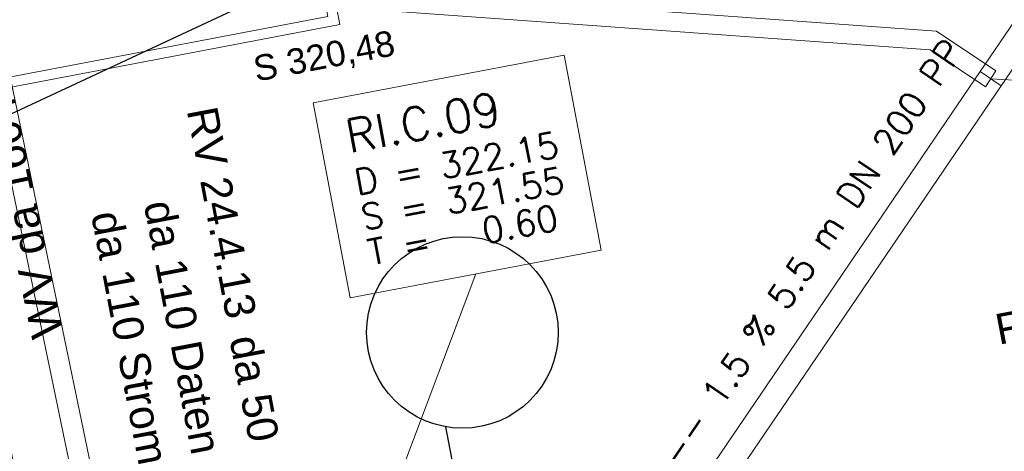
# Model space of a CAD drawing. Header units: metres. Extents: x -502 to 161, y -108 to 174.
# Tile 445 of 656: x -98.16 to -90.46, y -16.17 to -12.79. Entities that reach past the tile are written whole.
import ezdxf

# ---------------------------------------------------------------- set-up
doc = ezdxf.new("R2010")
doc.units = ezdxf.units.M
doc.header["$LTSCALE"] = 0.1
doc.layers.add('BRI32-005.03-5f06-Koordinierung Schemaplan 4 BA ZOB Teilbereich 2 Ost - Bahnhofsallee 2023-01-21', color=7, linetype='Continuous')
doc.styles.add('Arial', font='arial.ttf')
doc.styles.add('Txt', font='txt_____.ttf')

# ---------------------------------------------------------------- blocks, each defined once
blk = doc.blocks.new('WP_LP-1020')
at = {"color": 7, "linetype": 'Continuous', "lineweight": 20, "transparency": 33554687}
for p, q in [((-0.8253, 0.8253), (0.8253, 0.8253)), ((-0.8253, -0.8253), (-0.8253, 0.8253)), ((0.8253, -0.8253), (0.8253, 0.8253)), ((-0.8253, -0.8253), (0.8253, -0.8253))]:
    blk.add_line(p, q, dxfattribs=at)
at = {"color": 1, "linetype": 'Continuous', "lineweight": 9, "true_color": 0xff0000, "transparency": 33554687}
for p, q in [((0, 0.649924), (0, 0.324962)), ((-0.554739, 0.55475), (-0.229777, 0.229788)), ((0.229777, 0.229788), (0.554739, 0.55475)), ((-0.324962, 0), (-0.649924, 0)), ((0.324962, 0), (0.649924, 0)), ((-0.229777, -0.229777), (-0.554739, -0.554739)), ((0.229777, -0.229777), (0.554739, -0.554739)), ((0, -0.324962), (0, -0.649924))]:
    blk.add_line(p, q, dxfattribs=at)
at = {"color": 7, "linetype": 'Continuous', "lineweight": 20, "transparency": 33554687}
blk.add_circle((0, 0), 0.272749, dxfattribs=at)

msp = doc.modelspace()

# ---------------------------------------------------------------- linework, layer by layer
at = {"layer": 'BRI32-005.03-5f06-Koordinierung Schemaplan 4 BA ZOB Teilbereich 2 Ost - Bahnhofsallee 2023-01-21', "color": 1, "linetype": 'Continuous', "lineweight": 20, "true_color": 0xff0000, "transparency": 33554687}
for p, q in [((-90.5631, -13.255), (-89.1585, -13.3341)), ((-95.5731, -17.383), (-94.5934, -14.7832))]:
    msp.add_line(p, q, dxfattribs=at)
at = {"layer": 'BRI32-005.03-5f06-Koordinierung Schemaplan 4 BA ZOB Teilbereich 2 Ost - Bahnhofsallee 2023-01-21', "color": 142, "linetype": 'Continuous', "lineweight": 30, "true_color": 0x0099cc, "transparency": 33554687}
msp.add_line((-94.8307, -15.9801), (-94.7252, -16.52), dxfattribs=at)
at = {"layer": 'BRI32-005.03-5f06-Koordinierung Schemaplan 4 BA ZOB Teilbereich 2 Ost - Bahnhofsallee 2023-01-21', "color": 3, "linetype": 'Continuous', "lineweight": 30, "true_color": 0x00ff00, "transparency": 33554687, "flags": 128}
msp.add_lwpolyline([(-94.4307, -10.6701), (-94.0859, -10.6033), (-93.9074, -11.5096), (-99.7732, -14.2513), (-100.7488, -14.4337), (-102.5256, -12.6425, -0.105963), (-103.8623, -10.5579, 0.151945), (-104.7993, -9.3522, -0.260783), (-105.4088, -8.0969), (-105.3897, -7.7678)], format="xyb", dxfattribs=at)
at = {"layer": 'BRI32-005.03-5f06-Koordinierung Schemaplan 4 BA ZOB Teilbereich 2 Ost - Bahnhofsallee 2023-01-21', "color": 140, "linetype": 'Continuous', "lineweight": 20, "true_color": 0x00bfff, "transparency": 33554687, "flags": 128}
for points in [[(-96.0382, -10.831), (-95.657, -12.8302), (-102.5039, -14.1358), (-103.2623, -10.1588), (-114.7524, -12.3499), (-115.4707, -8.583)], [(-96.1167, -10.846), (-95.7505, -12.7666), (-102.4403, -14.0422), (-103.1987, -10.0652), (-114.6888, -12.2563), (-115.3921, -8.568)]]:
    msp.add_lwpolyline(points, dxfattribs=at)
at = {"layer": 'BRI32-005.03-5f06-Koordinierung Schemaplan 4 BA ZOB Teilbereich 2 Ost - Bahnhofsallee 2023-01-21', "color": 1, "linetype": 'Continuous', "lineweight": 13, "true_color": 0xff0000, "transparency": 33554687, "flags": 128}
for points in [[(-89.6888, -11.7908), (-90.6458, -13.1988), (-90.4804, -13.3112), (-89.5234, -11.9032)], [(-97.1515, -11.8719), (-97.1103, -12.0864), (-97.1103, -12.0864), (-96.5316, -12.4797), (-96.5316, -12.4797), (-90.987, -12.8826), (-90.987, -12.8826), (-90.5215, -13.1926), (-90.6047, -13.3174), (-91.0372, -13.0294), (-91.0372, -13.0294), (-96.5826, -12.6263), (-96.5826, -12.6263), (-97.2459, -12.1756), (-97.2459, -12.1756), (-97.2988, -11.9001)], [(-97.2988, -11.9001), (-97.2459, -12.1756), (-96.5826, -12.6263), (-91.0372, -13.0294), (-90.6047, -13.3174)], [(-97.1515, -11.8719), (-97.1103, -12.0864), (-96.5316, -12.4797), (-90.987, -12.8826), (-90.5215, -13.1926)], [(-90.6458, -13.1988), (-93.7138, -17.7138), (-93.5484, -17.8262), (-90.4804, -13.3112)]]:
    msp.add_lwpolyline(points, dxfattribs=at)
at = {"layer": 'BRI32-005.03-5f06-Koordinierung Schemaplan 4 BA ZOB Teilbereich 2 Ost - Bahnhofsallee 2023-01-21', "color": 4, "linetype": 'Continuous', "lineweight": 20, "true_color": 0x00ffff, "transparency": 33554687, "flags": 128}
for points in [[(-97.3952, -17.3179), (-97.3952, -17.3179, 0.002519), (-97.4865, -16.8667), (-97.4865, -16.8667), (-98.5275, -11.8509)], [(-97.5522, -17.3488), (-97.5522, -17.3488, 0.002519), (-97.6431, -16.8992), (-97.6431, -16.8992), (-98.6842, -11.8834)]]:
    msp.add_lwpolyline(points, format="xyb", dxfattribs=at)
at = {"layer": 'BRI32-005.03-5f06-Koordinierung Schemaplan 4 BA ZOB Teilbereich 2 Ost - Bahnhofsallee 2023-01-21', "color": 7, "linetype": 'Continuous', "lineweight": 13, "transparency": 33554687, "flags": 128}
msp.add_lwpolyline([(-95.8654, -13.4427), (-93.9004, -13.0701), (-93.6109, -14.5969), (-95.5759, -14.9695), (-95.8654, -13.4427)], dxfattribs=at)
at = {"layer": 'BRI32-005.03-5f06-Koordinierung Schemaplan 4 BA ZOB Teilbereich 2 Ost - Bahnhofsallee 2023-01-21', "color": 1, "linetype": 'Continuous', "lineweight": 20, "true_color": 0xff0000, "transparency": 33554687, "flags": 128}
msp.add_lwpolyline([(-95.8654, -13.4427), (-93.9004, -13.0701), (-93.6109, -14.5969), (-95.5759, -14.9695), (-95.8654, -13.4427)], dxfattribs=at)
at = {"layer": 'BRI32-005.03-5f06-Koordinierung Schemaplan 4 BA ZOB Teilbereich 2 Ost - Bahnhofsallee 2023-01-21', "color": 142, "linetype": 'Continuous', "lineweight": 30, "true_color": 0x0099cc, "transparency": 33554687}
msp.add_circle((-94.6981, -15.2419), 0.75, dxfattribs=at)

# ---------------------------------------------------------------- block references
at = {"layer": 'BRI32-005.03-5f06-Koordinierung Schemaplan 4 BA ZOB Teilbereich 2 Ost - Bahnhofsallee 2023-01-21', "color": 7, "transparency": 33554687, "rotation": 10.98001098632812}
msp.add_blockref('WP_LP-1020', (-98.8974, -17.0587), dxfattribs=at)

# ---------------------------------------------------------------- texts
at = {"layer": 'BRI32-005.03-5f06-Koordinierung Schemaplan 4 BA ZOB Teilbereich 2 Ost - Bahnhofsallee 2023-01-21', "color": 140, "true_color": 0x00bfff, "transparency": 33554687, "insert": (-96.3494, -13.0813), "char_height": 0.2, "attachment_point": 1, "rotation": 10.79622, "line_spacing_factor": 0.25, "style": 'Arial'}
msp.add_mtext('S 320,48', dxfattribs=at)
at = {"layer": 'BRI32-005.03-5f06-Koordinierung Schemaplan 4 BA ZOB Teilbereich 2 Ost - Bahnhofsallee 2023-01-21', "color": 7, "transparency": 33554687, "attachment_point": 1, "line_spacing_factor": 0.25, "style": 'Arial'}
for s, insert, char_height, rotation in [('WV da 160 mm', (-98.0645, -15.305), 0.25, 101.72565), ('da 110 Daten', (-96.9567, -14.1891), 0.24, 280.77399), ('da 110 Strom', (-97.3693, -14.272), 0.24, 280.77399)]:
    msp.add_mtext(s, dxfattribs=dict(at, insert=insert, char_height=char_height, rotation=rotation))
at = {"layer": 'BRI32-005.03-5f06-Koordinierung Schemaplan 4 BA ZOB Teilbereich 2 Ost - Bahnhofsallee 2023-01-21', "color": 1, "true_color": 0xff0000, "transparency": 33554687, "attachment_point": 1, "line_spacing_factor": 0.25}
for s, insert, char_height, rotation, style in [('RI.C.09', (-95.6317, -13.5833), 0.26, 10.737, 'Txt'), ('RV 24.4.13', (-96.6204, -13.4564), 0.24, 280.77399, 'Arial'), ('D = 322.15', (-95.5583, -13.9704), 0.2, 10.737, 'Txt'), ('<-- 1.5 % 5.5 m DN 200 PP', (-93.2784, -16.374), 0.2, 55.80339, 'Txt'), ('S = 321.55', (-95.5061, -14.2455), 0.2, 10.737, 'Txt'), ('T =   0.60', (-95.4539, -14.5206), 0.2, 10.737, 'Txt'), ('FTTB RV 24.4', (-90.5446, -15.103), 0.24, 10.69074, 'Arial'), ('da 50', (-96.2862, -15.2455), 0.24, 280.77399, 'Arial')]:
    msp.add_mtext(s, dxfattribs=dict(at, insert=insert, char_height=char_height, rotation=rotation, style=style))

doc.saveas('drawing.dxf')
